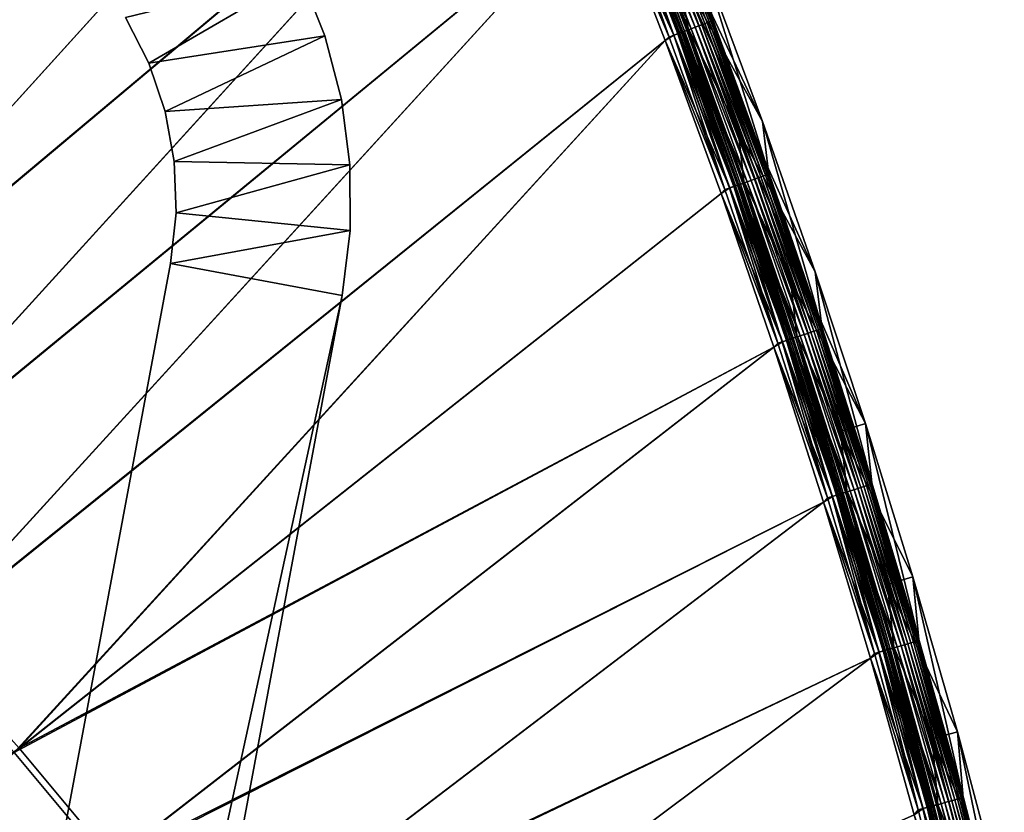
# Model space of a CAD drawing. Header units: metres. Extents: x 0 to 1400, y -1400 to 0.
# Tile 345 of 347: x 1257 to 1370, y -183 to -93. Entities that reach past the tile are written whole.
import ezdxf

# ---------------------------------------------------------------- set-up
doc = ezdxf.new("R2010")
doc.units = ezdxf.units.M

msp = doc.modelspace()

# ---------------------------------------------------------------- linework, layer by layer
at = {"layer": 'None'}
for points in [[(1155.908936, -89.524254), (1169.822754, -98.733185), (1290.58252, -7.263255)], [(1290.58313, -7.263255, -3), (1170.299805, -98.121864, -3), (1156.371094, -88.90094, -3)], [(1290.58252, -7.263255), (1169.822754, -98.733185), (1183.39563, -108.437645)], [(1183.887207, -107.838615, -3), (1170.299805, -98.121864, -3), (1290.58313, -7.263255, -3)], [(1183.39563, -108.437645), (1196.6073, -118.628517), (1290.58252, -7.263255)], [(1197.113159, -118.04203, -3), (1183.887207, -107.838615, -3), (1290.58313, -7.263255, -3)], [(1196.6073, -118.628517), (1209.437866, -129.294922), (1290.58252, -7.263255)], [(1290.58313, -7.263255, -3), (1209.957886, -128.721237, -3), (1197.113159, -118.04203, -3)], [(1209.437866, -129.294922), (1302.207397, -26.284351), (1290.58252, -7.263255)], [(1302.207397, -26.284334, -3), (1209.957886, -128.721237, -3), (1290.58313, -7.263255, -3)], [(1309.933228, -43.234287), (1302.207397, -26.284351), (1209.437866, -129.294922)], [(1302.207397, -26.284334, -3), (1309.933105, -43.234257, -3), (1209.957886, -128.721237, -3)], [(1221.869019, -140.424728), (1309.933228, -43.234287), (1209.437866, -129.294922)], [(1309.933105, -43.234257, -3), (1222.40271, -139.86412, -3), (1209.957886, -128.721237, -3)], [(1317.328613, -60.330975), (1309.933228, -43.234287), (1221.869019, -140.424728)], [(1309.933105, -43.234257, -3), (1317.328491, -60.330929, -3), (1222.40271, -139.86412, -3)], [(1233.882446, -152.003723), (1317.328613, -60.330975), (1221.869019, -140.424728)], [(1317.328491, -60.330929, -3), (1234.429688, -151.456421, -3), (1222.40271, -139.86412, -3)], [(1324.390747, -77.56797), (1317.328613, -60.330975), (1233.882446, -152.003723)], [(1317.328491, -60.330929, -3), (1324.390747, -77.567909, -3), (1234.429688, -151.456421, -3)], [(1332.472656, -86.512146, -80.052361), (1325.106934, -67.951378, -80.052361), (1342.273315, -104.20224, -80)], [(1342.273315, -104.20224, -80), (1325.106934, -67.951378, -80.052361), (1335.271973, -85.434593, -80)], [(1335.927612, -92.888153, -3.09242), (1329.174438, -75.458511, -3.09242), (1328.892334, -75.570992, -2.598965)], [(1336.165894, -92.7985, -3.61347), (1329.410889, -75.364258, -3.61347), (1329.174438, -75.458511, -3.09242)], [(1336.165894, -92.7985, -3.61347), (1329.174438, -75.458511, -3.09242), (1335.927612, -92.888153, -3.09242)], [(1336.355347, -92.727188, -4.157492), (1329.598999, -75.289291, -4.157492), (1329.410889, -75.364258, -3.61347)], [(1336.355347, -92.727188, -4.157492), (1329.410889, -75.364258, -3.61347), (1336.165894, -92.7985, -3.61347)], [(1336.494751, -92.674736, -4.718482), (1329.737305, -75.234154, -4.718482), (1329.598999, -75.289291, -4.157492)], [(1336.494751, -92.674736, -4.718482), (1329.598999, -75.289291, -4.157492), (1336.355347, -92.727188, -4.157492)], [(1336.582886, -92.641556, -5.290087), (1329.824829, -75.199265, -5.290087), (1329.737305, -75.234154, -4.718482)], [(1336.582886, -92.641556, -5.290087), (1329.737305, -75.234154, -4.718482), (1336.494751, -92.674736, -4.718482)], [(1336.546021, -92.450699, -5.865956), (1329.824829, -75.199265, -5.290087), (1336.582886, -92.641556, -5.290087)], [(1333.147827, -93.934395, -0.444534), (1326.415405, -76.558395, -0.444534), (1325.90686, -76.761131, -0.251606)], [(1326.049561, -76.704231, -3.660043), (1326.24939, -76.624603, -3.851689), (1332.779297, -94.073112, -3.660043)], [(1326.24939, -76.624603, -3.851689), (1326.592529, -76.487808, -4.292985), (1332.980469, -93.997368, -3.851689)], [(1326.24939, -76.624603, -3.851689), (1332.980469, -93.997368, -3.851689), (1332.779297, -94.073112, -3.660043)], [(1334.106323, -93.573662, -0.985015), (1327.366699, -76.179169, -0.985015), (1326.415405, -76.558395, -0.444534)], [(1334.106323, -93.573662, -0.985015), (1326.415405, -76.558395, -0.444534), (1333.147827, -93.934395, -0.444534)], [(1326.592529, -76.487808, -4.292985), (1326.850464, -76.384964, -4.797701), (1333.326172, -93.867249, -4.292985)], [(1326.592529, -76.487808, -4.292985), (1333.326172, -93.867249, -4.292985), (1332.980469, -93.997368, -3.851689)], [(1326.850464, -76.384964, -4.797701), (1327.012817, -76.320236, -5.347445), (1333.586182, -93.769417, -4.797701)], [(1326.850464, -76.384964, -4.797701), (1333.586182, -93.769417, -4.797701), (1333.326172, -93.867249, -4.292985)], [(1327.012817, -76.320236, -5.347445), (1327.012329, -76.142021, -5.918313), (1333.749756, -93.707848, -5.347445)], [(1327.012329, -76.142021, -5.918313), (1333.739014, -93.50782, -5.918313), (1333.749756, -93.707848, -5.347445)], [(1327.012329, -76.142021, -5.918313), (1332.472656, -86.512146, -80.052361), (1333.739014, -93.50782, -5.918313)], [(1327.012817, -76.320236, -5.347445), (1333.749756, -93.707848, -5.347445), (1333.586182, -93.769417, -4.797701)], [(1334.543945, -93.408951, -1.326719), (1327.801025, -76.006012, -1.326719), (1327.366699, -76.179169, -0.985015)], [(1334.543945, -93.408951, -1.326719), (1327.366699, -76.179169, -0.985015), (1334.106323, -93.573662, -0.985015)], [(1334.948486, -93.256699, -1.711938), (1328.202637, -75.845947, -1.711938), (1327.801025, -76.006012, -1.326719)], [(1334.948486, -93.256699, -1.711938), (1327.801025, -76.006012, -1.326719), (1334.543945, -93.408951, -1.326719)], [(1335.315918, -93.11837, -2.137379), (1328.567383, -75.700531, -2.137379), (1328.202637, -75.845947, -1.711938)], [(1335.315918, -93.11837, -2.137379), (1328.202637, -75.845947, -1.711938), (1334.948486, -93.256699, -1.711938)], [(1335.643311, -92.995148, -2.598965), (1328.892334, -75.570992, -2.598965), (1328.567383, -75.700531, -2.137379)], [(1335.643311, -92.995148, -2.598965), (1328.567383, -75.700531, -2.137379), (1335.315918, -93.11837, -2.137379)], [(1335.927612, -92.888153, -3.09242), (1328.892334, -75.570992, -2.598965), (1335.643311, -92.995148, -2.598965)], [(1245.461914, -164.016968), (1324.390747, -77.56797), (1233.882446, -152.003723)], [(1324.390747, -77.567909, -3), (1246.022583, -163.483215, -3), (1234.429688, -151.456421, -3)], [(1331.117065, -94.938782), (1324.390747, -77.56797), (1245.461914, -164.016968)], [(1324.390747, -77.567909, -3), (1331.117065, -94.938705, -3), (1246.022583, -163.483215, -3)], [(1332.108032, -94.325729, -0.112516), (1325.383423, -76.969803, -0.112516), (1324.390747, -77.56797)], [(1331.567383, -94.529213, -3.055977), (1324.390747, -77.567909, -3), (1324.846802, -77.183716, -3.055977)], [(1331.117065, -94.938705, -3), (1324.390747, -77.567909, -3), (1331.567383, -94.529213, -3.055977)], [(1332.108032, -94.325729, -0.112516), (1324.390747, -77.56797), (1331.117065, -94.938782)], [(1331.567383, -94.529213, -3.055977), (1324.846802, -77.183716, -3.055977), (1325.360229, -76.97905, -3.221156)], [(1332.084717, -94.334526, -3.221156), (1325.360229, -76.97905, -3.221156), (1325.833496, -76.790382, -3.490045)], [(1332.084717, -94.334526, -3.221156), (1331.567383, -94.529213, -3.055977), (1325.360229, -76.97905, -3.221156)], [(1332.635498, -94.127243, -0.251606), (1325.90686, -76.761131, -0.251606), (1325.383423, -76.969803, -0.112516)], [(1332.635498, -94.127243, -0.251606), (1325.383423, -76.969803, -0.112516), (1332.108032, -94.325729, -0.112516)], [(1332.561523, -94.15506, -3.490045), (1325.833496, -76.790382, -3.490045), (1326.049561, -76.704231, -3.660043)], [(1332.561523, -94.15506, -3.490045), (1332.084717, -94.334526, -3.221156), (1325.833496, -76.790382, -3.490045)], [(1333.147827, -93.934395, -0.444534), (1325.90686, -76.761131, -0.251606), (1332.635498, -94.127243, -0.251606)], [(1332.779297, -94.073112, -3.660043), (1332.561523, -94.15506, -3.490045), (1326.049561, -76.704231, -3.660043)], [(1336.546021, -92.450699, -5.865956), (1342.959473, -110.01535, -5.865956), (1335.271973, -85.434593, -80)], [(1335.271973, -85.434593, -80), (1342.959473, -110.01535, -5.865956), (1342.273315, -104.20224, -80)], [(1332.472656, -86.512146, -80.052361), (1339.452271, -105.221497, -80.052361), (1333.739014, -93.50782, -5.918313)], [(1339.452271, -105.221497, -80.052361), (1332.472656, -86.512146, -80.052361), (1348.302979, -121.39592, -80)], [(1348.302979, -121.39592, -80), (1332.472656, -86.512146, -80.052361), (1342.273315, -104.20224, -80)], [(1333.749756, -93.707848, -5.347445), (1333.739014, -93.50782, -5.918313), (1340.150024, -111.223, -5.347445)], [(1333.739014, -93.50782, -5.918313), (1340.132568, -111.017914, -5.918313), (1340.150024, -111.223, -5.347445)], [(1333.739014, -93.50782, -5.918313), (1339.452271, -105.221497, -80.052361), (1340.132568, -111.017914, -5.918313)], [(1340.949829, -110.939537, -1.326719), (1334.543945, -93.408951, -1.326719), (1334.106323, -93.573662, -0.985015)], [(1341.357178, -110.795151, -1.711938), (1334.948486, -93.256699, -1.711938), (1334.543945, -93.408951, -1.326719)], [(1341.357178, -110.795151, -1.711938), (1334.543945, -93.408951, -1.326719), (1340.949829, -110.939537, -1.326719)], [(1341.727417, -110.663971, -2.137379), (1335.315918, -93.11837, -2.137379), (1334.948486, -93.256699, -1.711938)], [(1341.727417, -110.663971, -2.137379), (1334.948486, -93.256699, -1.711938), (1341.357178, -110.795151, -1.711938)], [(1342.057129, -110.547112, -2.598965), (1335.643311, -92.995148, -2.598965), (1335.315918, -93.11837, -2.137379)], [(1342.057129, -110.547112, -2.598965), (1335.315918, -93.11837, -2.137379), (1341.727417, -110.663971, -2.137379)], [(1342.343384, -110.445648, -3.09242), (1335.927612, -92.888153, -3.09242), (1335.643311, -92.995148, -2.598965)], [(1342.343384, -110.445648, -3.09242), (1335.643311, -92.995148, -2.598965), (1342.057129, -110.547112, -2.598965)], [(1342.583252, -110.360626, -3.61347), (1336.165894, -92.7985, -3.61347), (1335.927612, -92.888153, -3.09242)], [(1342.583252, -110.360626, -3.61347), (1335.927612, -92.888153, -3.09242), (1342.343384, -110.445648, -3.09242)], [(1342.77417, -110.292992, -4.157492), (1336.355347, -92.727188, -4.157492), (1336.165894, -92.7985, -3.61347)], [(1342.77417, -110.292992, -4.157492), (1336.165894, -92.7985, -3.61347), (1342.583252, -110.360626, -3.61347)], [(1342.914429, -110.243256, -4.718482), (1336.494751, -92.674736, -4.718482), (1336.355347, -92.727188, -4.157492)], [(1342.914429, -110.243256, -4.718482), (1336.355347, -92.727188, -4.157492), (1342.77417, -110.292992, -4.157492)], [(1343.003296, -110.211784, -5.290087), (1336.582886, -92.641556, -5.290087), (1336.494751, -92.674736, -4.718482)], [(1343.003296, -110.211784, -5.290087), (1336.494751, -92.674736, -4.718482), (1342.914429, -110.243256, -4.718482)], [(1342.959473, -110.01535, -5.865956), (1336.546021, -92.450699, -5.865956), (1336.582886, -92.641556, -5.290087)], [(1342.959473, -110.01535, -5.865956), (1336.582886, -92.641556, -5.290087), (1343.003296, -110.211784, -5.290087)], [(1338.496704, -111.808968, -0.112516), (1332.108032, -94.325729, -0.112516), (1331.117065, -94.938782)], [(1337.952148, -112.001938, -3.055977), (1331.117065, -94.938705, -3), (1331.567383, -94.529213, -3.055977)], [(1337.952148, -112.001938, -3.055977), (1331.567383, -94.529213, -3.055977), (1332.084717, -94.334526, -3.221156)], [(1338.473145, -111.817307, -3.221156), (1332.084717, -94.334526, -3.221156), (1332.561523, -94.15506, -3.490045)], [(1338.473145, -111.817307, -3.221156), (1337.952148, -112.001938, -3.055977), (1332.084717, -94.334526, -3.221156)], [(1339.027832, -111.620728, -0.251606), (1332.635498, -94.127243, -0.251606), (1332.108032, -94.325729, -0.112516)], [(1339.027832, -111.620728, -0.251606), (1332.108032, -94.325729, -0.112516), (1338.496704, -111.808968, -0.112516)], [(1338.953369, -111.64711, -3.490045), (1332.561523, -94.15506, -3.490045), (1332.779297, -94.073112, -3.660043)], [(1338.953369, -111.64711, -3.490045), (1338.473145, -111.817307, -3.221156), (1332.561523, -94.15506, -3.490045)], [(1339.543823, -111.437843, -0.444534), (1333.147827, -93.934395, -0.444534), (1332.635498, -94.127243, -0.251606)], [(1339.543823, -111.437843, -0.444534), (1332.635498, -94.127243, -0.251606), (1339.027832, -111.620728, -0.251606)], [(1332.779297, -94.073112, -3.660043), (1332.980469, -93.997368, -3.851689), (1339.172607, -111.569397, -3.660043)], [(1339.172607, -111.569397, -3.660043), (1338.953369, -111.64711, -3.490045), (1332.779297, -94.073112, -3.660043)], [(1332.980469, -93.997368, -3.851689), (1333.326172, -93.867249, -4.292985), (1339.375244, -111.497566, -3.851689)], [(1332.980469, -93.997368, -3.851689), (1339.375244, -111.497566, -3.851689), (1339.172607, -111.569397, -3.660043)], [(1340.509033, -111.095749, -0.985015), (1334.106323, -93.573662, -0.985015), (1333.147827, -93.934395, -0.444534)], [(1340.509033, -111.095749, -0.985015), (1333.147827, -93.934395, -0.444534), (1339.543823, -111.437843, -0.444534)], [(1333.326172, -93.867249, -4.292985), (1333.586182, -93.769417, -4.797701), (1339.723511, -111.374168, -4.292985)], [(1333.326172, -93.867249, -4.292985), (1339.723511, -111.374168, -4.292985), (1339.375244, -111.497566, -3.851689)], [(1333.586182, -93.769417, -4.797701), (1333.749756, -93.707848, -5.347445), (1339.985229, -111.281387, -4.797701)], [(1333.586182, -93.769417, -4.797701), (1339.985229, -111.281387, -4.797701), (1339.723511, -111.374168, -4.292985)], [(1333.749756, -93.707848, -5.347445), (1340.150024, -111.223, -5.347445), (1339.985229, -111.281387, -4.797701)], [(1340.949829, -110.939537, -1.326719), (1334.106323, -93.573662, -0.985015), (1340.509033, -111.095749, -0.985015)], [(1256.592285, -176.447891), (1331.117065, -94.938782), (1245.461914, -164.016968)], [(1331.117065, -94.938705, -3), (1257.166016, -175.927948, -3), (1246.022583, -163.483215, -3)], [(1256.592285, -176.447891), (1337.505005, -112.436867), (1331.117065, -94.938782)], [(1331.117065, -94.938705, -3), (1337.505005, -112.436768, -3), (1257.166016, -175.927948, -3)], [(1337.505005, -112.436768, -3), (1331.117065, -94.938705, -3), (1337.952148, -112.001938, -3.055977)], [(1338.496704, -111.808968, -0.112516), (1331.117065, -94.938782), (1337.505005, -112.436867)], [(1342.959473, -110.01535, -5.865956), (1349.036621, -127.721138, -5.865956), (1342.273315, -104.20224, -80)], [(1342.273315, -104.20224, -80), (1349.036621, -127.721138, -5.865956), (1348.302979, -121.39592, -80)], [(1339.452271, -105.221497, -80.052361), (1345.463257, -122.361847, -80.052361), (1340.132568, -111.017914, -5.918313)], [(1345.463257, -122.361847, -80.052361), (1339.452271, -105.221497, -80.052361), (1354.032349, -138.777664, -80)], [(1354.032349, -138.777664, -80), (1339.452271, -105.221497, -80.052361), (1348.302979, -121.39592, -80)], [(1348.418579, -128.122879, -3.09242), (1342.343384, -110.445648, -3.09242), (1342.057129, -110.547112, -2.598965)], [(1348.660156, -128.042526, -3.61347), (1342.583252, -110.360626, -3.61347), (1342.343384, -110.445648, -3.09242)], [(1348.660156, -128.042526, -3.61347), (1342.343384, -110.445648, -3.09242), (1348.418579, -128.122879, -3.09242)], [(1348.852173, -127.9786, -4.157492), (1342.77417, -110.292992, -4.157492), (1342.583252, -110.360626, -3.61347)], [(1348.852173, -127.9786, -4.157492), (1342.583252, -110.360626, -3.61347), (1348.660156, -128.042526, -3.61347)], [(1348.99353, -127.931587, -4.718482), (1342.914429, -110.243256, -4.718482), (1342.77417, -110.292992, -4.157492)], [(1348.99353, -127.931587, -4.718482), (1342.77417, -110.292992, -4.157492), (1348.852173, -127.9786, -4.157492)], [(1349.082886, -127.90184, -5.290087), (1343.003296, -110.211784, -5.290087), (1342.914429, -110.243256, -4.718482)], [(1349.082886, -127.90184, -5.290087), (1342.914429, -110.243256, -4.718482), (1348.99353, -127.931587, -4.718482)], [(1349.036621, -127.721138, -5.865956), (1342.959473, -110.01535, -5.865956), (1343.003296, -110.211784, -5.290087)], [(1349.036621, -127.721138, -5.865956), (1343.003296, -110.211784, -5.290087), (1349.082886, -127.90184, -5.290087)], [(1345.005981, -129.258453, -3.490045), (1338.953369, -111.64711, -3.490045), (1339.172607, -111.569397, -3.660043)], [(1345.600342, -129.060669, -0.444534), (1339.543823, -111.437843, -0.444534), (1339.027832, -111.620728, -0.251606)], [(1339.172607, -111.569397, -3.660043), (1339.375244, -111.497566, -3.851689), (1345.226685, -129.185013, -3.660043)], [(1345.226685, -129.185013, -3.660043), (1345.005981, -129.258453, -3.490045), (1339.172607, -111.569397, -3.660043)], [(1339.375244, -111.497566, -3.851689), (1339.723511, -111.374168, -4.292985), (1345.430664, -129.117111, -3.851689)], [(1339.375244, -111.497566, -3.851689), (1345.430664, -129.117111, -3.851689), (1345.226685, -129.185013, -3.660043)], [(1346.572021, -128.737335, -0.985015), (1340.509033, -111.095749, -0.985015), (1339.543823, -111.437843, -0.444534)], [(1346.572021, -128.737335, -0.985015), (1339.543823, -111.437843, -0.444534), (1345.600342, -129.060669, -0.444534)], [(1339.723511, -111.374168, -4.292985), (1339.985229, -111.281387, -4.797701), (1345.78125, -129.000488, -4.292985)], [(1339.723511, -111.374168, -4.292985), (1345.78125, -129.000488, -4.292985), (1345.430664, -129.117111, -3.851689)], [(1339.985229, -111.281387, -4.797701), (1340.150024, -111.223, -5.347445), (1346.0448, -128.912796, -4.797701)], [(1339.985229, -111.281387, -4.797701), (1346.0448, -128.912796, -4.797701), (1345.78125, -129.000488, -4.292985)], [(1340.150024, -111.223, -5.347445), (1340.132568, -111.017914, -5.918313), (1346.210571, -128.857605, -5.347445)], [(1340.132568, -111.017914, -5.918313), (1346.190796, -128.668716, -5.918313), (1346.210571, -128.857605, -5.347445)], [(1340.132568, -111.017914, -5.918313), (1345.463257, -122.361847, -80.052361), (1346.190796, -128.668716, -5.918313)], [(1340.150024, -111.223, -5.347445), (1346.210571, -128.857605, -5.347445), (1346.0448, -128.912796, -4.797701)], [(1347.015747, -128.589691, -1.326719), (1340.949829, -110.939537, -1.326719), (1340.509033, -111.095749, -0.985015)], [(1347.015747, -128.589691, -1.326719), (1340.509033, -111.095749, -0.985015), (1346.572021, -128.737335, -0.985015)], [(1347.425903, -128.453217, -1.711938), (1341.357178, -110.795151, -1.711938), (1340.949829, -110.939537, -1.326719)], [(1347.425903, -128.453217, -1.711938), (1340.949829, -110.939537, -1.326719), (1347.015747, -128.589691, -1.326719)], [(1347.798462, -128.329224, -2.137379), (1341.727417, -110.663971, -2.137379), (1341.357178, -110.795151, -1.711938)], [(1347.798462, -128.329224, -2.137379), (1341.357178, -110.795151, -1.711938), (1347.425903, -128.453217, -1.711938)], [(1348.130371, -128.218781, -2.598965), (1342.057129, -110.547112, -2.598965), (1341.727417, -110.663971, -2.137379)], [(1348.130371, -128.218781, -2.598965), (1341.727417, -110.663971, -2.137379), (1347.798462, -128.329224, -2.137379)], [(1348.418579, -128.122879, -3.09242), (1342.057129, -110.547112, -2.598965), (1348.130371, -128.218781, -2.598965)], [(1343.552124, -130.055634), (1337.505005, -112.436867), (1256.592285, -176.447891)], [(1337.505005, -112.436768, -3), (1343.552002, -130.055511, -3), (1257.166016, -175.927948, -3)], [(1344.546265, -129.411438, -0.112516), (1338.496704, -111.808968, -0.112516), (1337.505005, -112.436867)], [(1343.998047, -129.593826, -3.055977), (1337.505005, -112.436768, -3), (1337.952148, -112.001938, -3.055977)], [(1343.552002, -130.055511, -3), (1337.505005, -112.436768, -3), (1343.998047, -129.593826, -3.055977)], [(1344.546265, -129.411438, -0.112516), (1337.505005, -112.436867), (1343.552124, -130.055634)], [(1343.998047, -129.593826, -3.055977), (1337.952148, -112.001938, -3.055977), (1338.473145, -111.817307, -3.221156)], [(1344.522461, -129.419312, -3.221156), (1338.473145, -111.817307, -3.221156), (1338.953369, -111.64711, -3.490045)], [(1344.522461, -129.419312, -3.221156), (1343.998047, -129.593826, -3.055977), (1338.473145, -111.817307, -3.221156)], [(1345.080933, -129.233521, -0.251606), (1339.027832, -111.620728, -0.251606), (1338.496704, -111.808968, -0.112516)], [(1345.080933, -129.233521, -0.251606), (1338.496704, -111.808968, -0.112516), (1344.546265, -129.411438, -0.112516)], [(1345.005981, -129.258453, -3.490045), (1344.522461, -129.419312, -3.221156), (1338.953369, -111.64711, -3.490045)], [(1345.600342, -129.060669, -0.444534), (1339.027832, -111.620728, -0.251606), (1345.080933, -129.233521, -0.251606)], [(1349.036621, -127.721138, -5.865956), (1354.774902, -145.560226, -5.865956), (1348.302979, -121.39592, -80)], [(1348.302979, -121.39592, -80), (1354.774902, -145.560226, -5.865956), (1354.032349, -138.777664, -80)], [(1345.463257, -122.361847, -80.052361), (1351.174805, -139.689682, -80.052361), (1346.190796, -128.668716, -5.918313)], [(1351.174805, -139.689682, -80.052361), (1345.463257, -122.361847, -80.052361), (1354.032349, -138.777664, -80)], [(1353.151367, -146.222809, -1.711938), (1347.425903, -128.453217, -1.711938), (1347.015747, -128.589691, -1.326719)], [(1353.526245, -146.106049, -2.137379), (1347.798462, -128.329224, -2.137379), (1347.425903, -128.453217, -1.711938)], [(1353.526245, -146.106049, -2.137379), (1347.425903, -128.453217, -1.711938), (1353.151367, -146.222809, -1.711938)], [(1353.860229, -146.00206, -2.598965), (1348.130371, -128.218781, -2.598965), (1347.798462, -128.329224, -2.137379)], [(1353.860229, -146.00206, -2.598965), (1347.798462, -128.329224, -2.137379), (1353.526245, -146.106049, -2.137379)], [(1354.150269, -145.911743, -3.09242), (1348.418579, -128.122879, -3.09242), (1348.130371, -128.218781, -2.598965)], [(1354.150269, -145.911743, -3.09242), (1348.130371, -128.218781, -2.598965), (1353.860229, -146.00206, -2.598965)], [(1354.393311, -145.83609, -3.61347), (1348.660156, -128.042526, -3.61347), (1348.418579, -128.122879, -3.09242)], [(1354.393311, -145.83609, -3.61347), (1348.418579, -128.122879, -3.09242), (1354.150269, -145.911743, -3.09242)], [(1354.586548, -145.775894, -4.157492), (1348.852173, -127.9786, -4.157492), (1348.660156, -128.042526, -3.61347)], [(1354.586548, -145.775894, -4.157492), (1348.660156, -128.042526, -3.61347), (1354.393311, -145.83609, -3.61347)], [(1354.72876, -145.731628, -4.718482), (1348.99353, -127.931587, -4.718482), (1348.852173, -127.9786, -4.157492)], [(1354.72876, -145.731628, -4.718482), (1348.852173, -127.9786, -4.157492), (1354.586548, -145.775894, -4.157492)], [(1354.818726, -145.703613, -5.290087), (1349.082886, -127.90184, -5.290087), (1348.99353, -127.931587, -4.718482)], [(1354.818726, -145.703613, -5.290087), (1348.99353, -127.931587, -4.718482), (1354.72876, -145.731628, -4.718482)], [(1354.774902, -145.560226, -5.865956), (1349.036621, -127.721138, -5.865956), (1349.082886, -127.90184, -5.290087)], [(1354.774902, -145.560226, -5.865956), (1349.082886, -127.90184, -5.290087), (1354.818726, -145.703613, -5.290087)], [(1349.702026, -147.296814, -3.055977), (1343.552002, -130.055511, -3), (1343.998047, -129.593826, -3.055977)], [(1350.253662, -147.125076, -0.112516), (1344.546265, -129.411438, -0.112516), (1343.552124, -130.055634)], [(1349.702026, -147.296814, -3.055977), (1343.998047, -129.593826, -3.055977), (1344.522461, -129.419312, -3.221156)], [(1350.229736, -147.132492, -3.221156), (1344.522461, -129.419312, -3.221156), (1345.005981, -129.258453, -3.490045)], [(1350.229736, -147.132492, -3.221156), (1349.702026, -147.296814, -3.055977), (1344.522461, -129.419312, -3.221156)], [(1350.791626, -146.95755, -0.251606), (1345.080933, -129.233521, -0.251606), (1344.546265, -129.411438, -0.112516)], [(1350.791626, -146.95755, -0.251606), (1344.546265, -129.411438, -0.112516), (1350.253662, -147.125076, -0.112516)], [(1350.716187, -146.981033, -3.490045), (1345.005981, -129.258453, -3.490045), (1345.226685, -129.185013, -3.660043)], [(1350.716187, -146.981033, -3.490045), (1350.229736, -147.132492, -3.221156), (1345.005981, -129.258453, -3.490045)], [(1351.314331, -146.794785, -0.444534), (1345.600342, -129.060669, -0.444534), (1345.080933, -129.233521, -0.251606)], [(1351.314331, -146.794785, -0.444534), (1345.080933, -129.233521, -0.251606), (1350.791626, -146.95755, -0.251606)], [(1345.226685, -129.185013, -3.660043), (1345.430664, -129.117111, -3.851689), (1350.938354, -146.911865, -3.660043)], [(1350.938354, -146.911865, -3.660043), (1350.716187, -146.981033, -3.490045), (1345.226685, -129.185013, -3.660043)], [(1345.430664, -129.117111, -3.851689), (1345.78125, -129.000488, -4.292985), (1351.143677, -146.847931, -3.851689)], [(1345.430664, -129.117111, -3.851689), (1351.143677, -146.847931, -3.851689), (1350.938354, -146.911865, -3.660043)], [(1352.292114, -146.490326, -0.985015), (1346.572021, -128.737335, -0.985015), (1345.600342, -129.060669, -0.444534)], [(1352.292114, -146.490326, -0.985015), (1345.600342, -129.060669, -0.444534), (1351.314331, -146.794785, -0.444534)], [(1345.78125, -129.000488, -4.292985), (1346.0448, -128.912796, -4.797701), (1351.496338, -146.738113, -4.292985)], [(1345.78125, -129.000488, -4.292985), (1351.496338, -146.738113, -4.292985), (1351.143677, -146.847931, -3.851689)], [(1346.0448, -128.912796, -4.797701), (1346.210571, -128.857605, -5.347445), (1351.761597, -146.655548, -4.797701)], [(1346.0448, -128.912796, -4.797701), (1351.761597, -146.655548, -4.797701), (1351.496338, -146.738113, -4.292985)], [(1346.210571, -128.857605, -5.347445), (1346.190796, -128.668716, -5.918313), (1351.928467, -146.603577, -5.347445)], [(1346.190796, -128.668716, -5.918313), (1351.911255, -146.452393, -5.918313), (1351.928467, -146.603577, -5.347445)], [(1346.190796, -128.668716, -5.918313), (1351.174805, -139.689682, -80.052361), (1351.911255, -146.452393, -5.918313)], [(1346.210571, -128.857605, -5.347445), (1351.928467, -146.603577, -5.347445), (1351.761597, -146.655548, -4.797701)], [(1352.738647, -146.351303, -1.326719), (1347.015747, -128.589691, -1.326719), (1346.572021, -128.737335, -0.985015)], [(1352.738647, -146.351303, -1.326719), (1346.572021, -128.737335, -0.985015), (1352.292114, -146.490326, -0.985015)], [(1353.151367, -146.222809, -1.711938), (1347.015747, -128.589691, -1.326719), (1352.738647, -146.351303, -1.326719)], [(1267.259277, -189.278366), (1343.552124, -130.055634), (1256.592285, -176.447891)], [(1257.166016, -175.927948, -3), (1343.552002, -130.055511, -3), (1267.845703, -188.772476, -3)], [(1349.256104, -147.788437), (1343.552124, -130.055634), (1267.259277, -189.278366)], [(1343.552002, -130.055511, -3), (1349.256104, -147.7883, -3), (1267.845703, -188.772476, -3)], [(1349.256104, -147.7883, -3), (1343.552002, -130.055511, -3), (1349.702026, -147.296814, -3.055977)], [(1350.253662, -147.125076, -0.112516), (1343.552124, -130.055634), (1349.256104, -147.788437)], [(1351.174805, -139.689682, -80.052361), (1354.032349, -138.777664, -80), (1359.4552, -156.343765, -80)], [(1351.174805, -139.689682, -80.052361), (1356.580933, -157.201279, -80.052361), (1351.911255, -146.452393, -5.918313)], [(1356.580933, -157.201279, -80.052361), (1351.174805, -139.689682, -80.052361), (1359.4552, -156.343765, -80)], [(1354.774902, -145.560226, -5.865956), (1360.171753, -163.523376, -5.865956), (1354.032349, -138.777664, -80)], [(1354.032349, -138.777664, -80), (1360.171753, -163.523376, -5.865956), (1359.4552, -156.343765, -80)], [(1357.666504, -164.347107, -0.985015), (1352.292114, -146.490326, -0.985015), (1351.314331, -146.794785, -0.444534)], [(1351.928467, -146.603577, -5.347445), (1351.911255, -146.452393, -5.918313), (1357.300781, -164.453293, -5.347445)], [(1351.911255, -146.452393, -5.918313), (1357.29126, -164.359741, -5.918313), (1357.300781, -164.453293, -5.347445)], [(1351.911255, -146.452393, -5.918313), (1356.580933, -157.201279, -80.052361), (1357.29126, -164.359741, -5.918313)], [(1358.115601, -164.216751, -1.326719), (1352.738647, -146.351303, -1.326719), (1352.292114, -146.490326, -0.985015)], [(1358.115601, -164.216751, -1.326719), (1352.292114, -146.490326, -0.985015), (1357.666504, -164.347107, -0.985015)], [(1358.530762, -164.096268, -1.711938), (1353.151367, -146.222809, -1.711938), (1352.738647, -146.351303, -1.326719)], [(1358.530762, -164.096268, -1.711938), (1352.738647, -146.351303, -1.326719), (1358.115601, -164.216751, -1.326719)], [(1358.907837, -163.986801, -2.137379), (1353.526245, -146.106049, -2.137379), (1353.151367, -146.222809, -1.711938)], [(1358.907837, -163.986801, -2.137379), (1353.151367, -146.222809, -1.711938), (1358.530762, -164.096268, -1.711938)], [(1359.243774, -163.889282, -2.598965), (1353.860229, -146.00206, -2.598965), (1353.526245, -146.106049, -2.137379)], [(1359.243774, -163.889282, -2.598965), (1353.526245, -146.106049, -2.137379), (1358.907837, -163.986801, -2.137379)], [(1359.535522, -163.804611, -3.09242), (1354.150269, -145.911743, -3.09242), (1353.860229, -146.00206, -2.598965)], [(1359.535522, -163.804611, -3.09242), (1353.860229, -146.00206, -2.598965), (1359.243774, -163.889282, -2.598965)], [(1359.780029, -163.733673, -3.61347), (1354.393311, -145.83609, -3.61347), (1354.150269, -145.911743, -3.09242)], [(1359.780029, -163.733673, -3.61347), (1354.150269, -145.911743, -3.09242), (1359.535522, -163.804611, -3.09242)], [(1359.974365, -163.677231, -4.157492), (1354.586548, -145.775894, -4.157492), (1354.393311, -145.83609, -3.61347)], [(1359.974365, -163.677231, -4.157492), (1354.393311, -145.83609, -3.61347), (1359.780029, -163.733673, -3.61347)], [(1360.117432, -163.635727, -4.718482), (1354.72876, -145.731628, -4.718482), (1354.586548, -145.775894, -4.157492)], [(1360.117432, -163.635727, -4.718482), (1354.586548, -145.775894, -4.157492), (1359.974365, -163.677231, -4.157492)], [(1360.207886, -163.609467, -5.290087), (1354.818726, -145.703613, -5.290087), (1354.72876, -145.731628, -4.718482)], [(1360.207886, -163.609467, -5.290087), (1354.72876, -145.731628, -4.718482), (1360.117432, -163.635727, -4.718482)], [(1360.171753, -163.523376, -5.865956), (1354.774902, -145.560226, -5.865956), (1354.818726, -145.703613, -5.290087)], [(1360.171753, -163.523376, -5.865956), (1354.818726, -145.703613, -5.290087), (1360.207886, -163.609467, -5.290087)], [(1355.616089, -164.942261, -0.112516), (1350.253662, -147.125076, -0.112516), (1349.256104, -147.788437)], [(1355.061279, -165.103302, -3.055977), (1349.256104, -147.7883, -3), (1349.702026, -147.296814, -3.055977)], [(1355.061279, -165.103302, -3.055977), (1349.702026, -147.296814, -3.055977), (1350.229736, -147.132492, -3.221156)], [(1355.592163, -164.949219, -3.221156), (1350.229736, -147.132492, -3.221156), (1350.716187, -146.981033, -3.490045)], [(1355.592163, -164.949219, -3.221156), (1355.061279, -165.103302, -3.055977), (1350.229736, -147.132492, -3.221156)], [(1356.157227, -164.785187, -0.251606), (1350.791626, -146.95755, -0.251606), (1350.253662, -147.125076, -0.112516)], [(1356.157227, -164.785187, -0.251606), (1350.253662, -147.125076, -0.112516), (1355.616089, -164.942261, -0.112516)], [(1356.081421, -164.807205, -3.490045), (1350.716187, -146.981033, -3.490045), (1350.938354, -146.911865, -3.660043)], [(1356.081421, -164.807205, -3.490045), (1355.592163, -164.949219, -3.221156), (1350.716187, -146.981033, -3.490045)], [(1356.683105, -164.632568, -0.444534), (1351.314331, -146.794785, -0.444534), (1350.791626, -146.95755, -0.251606)], [(1356.683105, -164.632568, -0.444534), (1350.791626, -146.95755, -0.251606), (1356.157227, -164.785187, -0.251606)], [(1350.938354, -146.911865, -3.660043), (1351.143677, -146.847931, -3.851689), (1356.30481, -164.742355, -3.660043)], [(1356.30481, -164.742355, -3.660043), (1356.081421, -164.807205, -3.490045), (1350.938354, -146.911865, -3.660043)], [(1351.143677, -146.847931, -3.851689), (1351.496338, -146.738113, -4.292985), (1356.511353, -164.682419, -3.851689)], [(1351.143677, -146.847931, -3.851689), (1356.511353, -164.682419, -3.851689), (1356.30481, -164.742355, -3.660043)], [(1357.666504, -164.347107, -0.985015), (1351.314331, -146.794785, -0.444534), (1356.683105, -164.632568, -0.444534)], [(1351.496338, -146.738113, -4.292985), (1351.761597, -146.655548, -4.797701), (1356.866089, -164.579437, -4.292985)], [(1351.496338, -146.738113, -4.292985), (1356.866089, -164.579437, -4.292985), (1356.511353, -164.682419, -3.851689)], [(1351.761597, -146.655548, -4.797701), (1351.928467, -146.603577, -5.347445), (1357.132813, -164.502014, -4.797701)], [(1351.761597, -146.655548, -4.797701), (1357.132813, -164.502014, -4.797701), (1356.866089, -164.579437, -4.292985)], [(1351.928467, -146.603577, -5.347445), (1357.300781, -164.453293, -5.347445), (1357.132813, -164.502014, -4.797701)], [(1277.450562, -202.489853), (1349.256104, -147.788437), (1267.259277, -189.278366)], [(1267.845703, -188.772476, -3), (1349.256104, -147.7883, -3), (1278.049561, -201.998276, -3)], [(1354.61499, -165.628601), (1349.256104, -147.788437), (1277.450562, -202.489853)], [(1349.256104, -147.7883, -3), (1354.614868, -165.628448, -3), (1278.049561, -201.998276, -3)], [(1354.614868, -165.628448, -3), (1349.256104, -147.7883, -3), (1355.061279, -165.103302, -3.055977)], [(1355.616089, -164.942261, -0.112516), (1349.256104, -147.788437), (1354.61499, -165.628601)], [(1356.580933, -157.201279, -80.052361), (1359.4552, -156.343765, -80), (1364.565674, -174.090317, -80)], [(1360.171753, -163.523376, -5.865956), (1365.224487, -181.601318, -5.865956), (1359.4552, -156.343765, -80)], [(1359.4552, -156.343765, -80), (1365.224487, -181.601318, -5.865956), (1364.565674, -174.090317, -80)], [(1356.580933, -157.201279, -80.052361), (1361.675415, -174.892792, -80.052361), (1357.29126, -164.359741, -5.918313)], [(1361.675415, -174.892792, -80.052361), (1356.580933, -157.201279, -80.052361), (1364.565674, -174.090317, -80)], [(1356.511353, -164.682419, -3.851689), (1356.866089, -164.579437, -4.292985), (1361.53186, -182.614838, -3.851689)], [(1362.693359, -182.301956, -0.985015), (1357.666504, -164.347107, -0.985015), (1356.683105, -164.632568, -0.444534)], [(1356.866089, -164.579437, -4.292985), (1357.132813, -164.502014, -4.797701), (1361.88855, -182.518753, -4.292985)], [(1356.866089, -164.579437, -4.292985), (1361.88855, -182.518753, -4.292985), (1361.53186, -182.614838, -3.851689)], [(1357.132813, -164.502014, -4.797701), (1357.300781, -164.453293, -5.347445), (1362.156738, -182.446503, -4.797701)], [(1357.132813, -164.502014, -4.797701), (1362.156738, -182.446503, -4.797701), (1361.88855, -182.518753, -4.292985)], [(1357.300781, -164.453293, -5.347445), (1357.29126, -164.359741, -5.918313), (1362.325439, -182.401047, -5.347445)], [(1357.29126, -164.359741, -5.918313), (1362.328369, -182.381546, -5.918313), (1362.325439, -182.401047, -5.347445)], [(1357.29126, -164.359741, -5.918313), (1361.675415, -174.892792, -80.052361), (1362.328369, -182.381546, -5.918313)], [(1357.300781, -164.453293, -5.347445), (1362.325439, -182.401047, -5.347445), (1362.156738, -182.446503, -4.797701)], [(1363.144775, -182.180328, -1.326719), (1358.115601, -164.216751, -1.326719), (1357.666504, -164.347107, -0.985015)], [(1363.144775, -182.180328, -1.326719), (1357.666504, -164.347107, -0.985015), (1362.693359, -182.301956, -0.985015)], [(1363.562134, -182.067902, -1.711938), (1358.530762, -164.096268, -1.711938), (1358.115601, -164.216751, -1.326719)], [(1363.562134, -182.067902, -1.711938), (1358.115601, -164.216751, -1.326719), (1363.144775, -182.180328, -1.326719)], [(1363.941406, -181.965744, -2.137379), (1358.907837, -163.986801, -2.137379), (1358.530762, -164.096268, -1.711938)], [(1363.941406, -181.965744, -2.137379), (1358.530762, -164.096268, -1.711938), (1363.562134, -182.067902, -1.711938)], [(1364.279175, -181.874756, -2.598965), (1359.243774, -163.889282, -2.598965), (1358.907837, -163.986801, -2.137379)], [(1364.279175, -181.874756, -2.598965), (1358.907837, -163.986801, -2.137379), (1363.941406, -181.965744, -2.137379)], [(1364.572388, -181.795746, -3.09242), (1359.535522, -163.804611, -3.09242), (1359.243774, -163.889282, -2.598965)], [(1364.572388, -181.795746, -3.09242), (1359.243774, -163.889282, -2.598965), (1364.279175, -181.874756, -2.598965)], [(1364.818237, -181.729553, -3.61347), (1359.780029, -163.733673, -3.61347), (1359.535522, -163.804611, -3.09242)], [(1364.818237, -181.729553, -3.61347), (1359.535522, -163.804611, -3.09242), (1364.572388, -181.795746, -3.09242)], [(1365.013672, -181.67688, -4.157492), (1359.974365, -163.677231, -4.157492), (1359.780029, -163.733673, -3.61347)], [(1365.013672, -181.67688, -4.157492), (1359.780029, -163.733673, -3.61347), (1364.818237, -181.729553, -3.61347)], [(1365.157471, -181.638153, -4.718482), (1360.117432, -163.635727, -4.718482), (1359.974365, -163.677231, -4.157492)], [(1365.157471, -181.638153, -4.718482), (1359.974365, -163.677231, -4.157492), (1365.013672, -181.67688, -4.157492)], [(1365.248413, -181.613647, -5.290087), (1360.207886, -163.609467, -5.290087), (1360.117432, -163.635727, -4.718482)], [(1365.248413, -181.613647, -5.290087), (1360.117432, -163.635727, -4.718482), (1365.157471, -181.638153, -4.718482)], [(1365.224487, -181.601318, -5.865956), (1360.171753, -163.523376, -5.865956), (1360.207886, -163.609467, -5.290087)], [(1365.224487, -181.601318, -5.865956), (1360.207886, -163.609467, -5.290087), (1365.248413, -181.613647, -5.290087)], [(1287.155518, -216.062653), (1354.61499, -165.628601), (1277.450562, -202.489853)], [(1278.049561, -201.998276, -3), (1354.614868, -165.628448, -3), (1287.766846, -215.585648, -3)], [(1359.626465, -183.569412), (1354.61499, -165.628601), (1287.155518, -216.062653)], [(1354.614868, -165.628448, -3), (1359.626465, -183.569244, -3), (1287.766846, -215.585648, -3)], [(1360.073853, -183.007568, -3.055977), (1354.614868, -165.628448, -3), (1355.061279, -165.103302, -3.055977)], [(1359.626465, -183.569244, -3), (1354.614868, -165.628448, -3), (1360.073853, -183.007568, -3.055977)], [(1360.631714, -182.857315, -0.112516), (1355.616089, -164.942261, -0.112516), (1354.61499, -165.628601)], [(1360.631714, -182.857315, -0.112516), (1354.61499, -165.628601), (1359.626465, -183.569412)], [(1360.073853, -183.007568, -3.055977), (1355.061279, -165.103302, -3.055977), (1355.592163, -164.949219, -3.221156)], [(1360.607544, -182.8638, -3.221156), (1355.592163, -164.949219, -3.221156), (1356.081421, -164.807205, -3.490045)], [(1360.607544, -182.8638, -3.221156), (1360.073853, -183.007568, -3.055977), (1355.592163, -164.949219, -3.221156)], [(1361.175781, -182.710739, -0.251606), (1356.157227, -164.785187, -0.251606), (1355.616089, -164.942261, -0.112516)], [(1361.175781, -182.710739, -0.251606), (1355.616089, -164.942261, -0.112516), (1360.631714, -182.857315, -0.112516)], [(1361.099609, -182.731277, -3.490045), (1356.081421, -164.807205, -3.490045), (1356.30481, -164.742355, -3.660043)], [(1361.099609, -182.731277, -3.490045), (1360.607544, -182.8638, -3.221156), (1356.081421, -164.807205, -3.490045)], [(1361.704468, -182.568329, -0.444534), (1356.683105, -164.632568, -0.444534), (1356.157227, -164.785187, -0.251606)], [(1361.704468, -182.568329, -0.444534), (1356.157227, -164.785187, -0.251606), (1361.175781, -182.710739, -0.251606)], [(1356.30481, -164.742355, -3.660043), (1356.511353, -164.682419, -3.851689), (1361.324219, -182.670776, -3.660043)], [(1361.324219, -182.670776, -3.660043), (1361.099609, -182.731277, -3.490045), (1356.30481, -164.742355, -3.660043)], [(1356.511353, -164.682419, -3.851689), (1361.53186, -182.614838, -3.851689), (1361.324219, -182.670776, -3.660043)], [(1362.693359, -182.301956, -0.985015), (1356.683105, -164.632568, -0.444534), (1361.704468, -182.568329, -0.444534)], [(1361.675415, -174.892792, -80.052361), (1364.565674, -174.090317, -80), (1369.3573, -192.013306, -80)], [(1365.224487, -181.601318, -5.865956), (1369.930664, -199.784836, -5.865956), (1364.565674, -174.090317, -80)], [(1364.565674, -174.090317, -80), (1369.930664, -199.784836, -5.865956), (1369.3573, -192.013306, -80)], [(1361.675415, -174.892792, -80.052361), (1366.452271, -192.760193, -80.052361), (1362.328369, -182.381546, -5.918313)], [(1366.452271, -192.760193, -80.052361), (1361.675415, -174.892792, -80.052361), (1369.3573, -192.013306, -80)], [(1257.166016, -175.927948, -3), (1267.845703, -188.772476, -3), (1213.870605, -203.093506, -32.128178)], [(1219.646118, -211.977234, -29.543106), (1267.259277, -189.278366), (1256.592285, -176.447891)], [(1366.376831, -200.596863, -0.444534), (1361.704468, -182.568329, -0.444534), (1361.175781, -182.710739, -0.251606)], [(1361.324219, -182.670776, -3.660043), (1361.53186, -182.614838, -3.851689), (1365.994751, -200.69191, -3.660043)], [(1361.53186, -182.614838, -3.851689), (1361.88855, -182.518753, -4.292985), (1366.203369, -200.640015, -3.851689)], [(1361.53186, -182.614838, -3.851689), (1366.203369, -200.640015, -3.851689), (1365.994751, -200.69191, -3.660043)], [(1367.370728, -200.34967, -0.985015), (1362.693359, -182.301956, -0.985015), (1361.704468, -182.568329, -0.444534)], [(1367.370728, -200.34967, -0.985015), (1361.704468, -182.568329, -0.444534), (1366.376831, -200.596863, -0.444534)], [(1361.88855, -182.518753, -4.292985), (1362.156738, -182.446503, -4.797701), (1366.56189, -200.550842, -4.292985)], [(1361.88855, -182.518753, -4.292985), (1366.56189, -200.550842, -4.292985), (1366.203369, -200.640015, -3.851689)], [(1362.156738, -182.446503, -4.797701), (1362.325439, -182.401047, -5.347445), (1366.831421, -200.48381, -4.797701)], [(1362.156738, -182.446503, -4.797701), (1366.831421, -200.48381, -4.797701), (1366.56189, -200.550842, -4.292985)], [(1362.325439, -182.401047, -5.347445), (1362.328369, -182.381546, -5.918313), (1367.000977, -200.44162, -5.347445)], [(1362.325439, -182.401047, -5.347445), (1367.000977, -200.44162, -5.347445), (1366.831421, -200.48381, -4.797701)], [(1362.328369, -182.381546, -5.918313), (1367.019897, -200.508575, -5.918313), (1367.000977, -200.44162, -5.347445)], [(1362.328369, -182.381546, -5.918313), (1366.452271, -192.760193, -80.052361), (1367.019897, -200.508575, -5.918313)], [(1367.824463, -200.236801, -1.326719), (1363.144775, -182.180328, -1.326719), (1362.693359, -182.301956, -0.985015)], [(1367.824463, -200.236801, -1.326719), (1362.693359, -182.301956, -0.985015), (1367.370728, -200.34967, -0.985015)], [(1368.243896, -200.132477, -1.711938), (1363.562134, -182.067902, -1.711938), (1363.144775, -182.180328, -1.326719)], [(1368.243896, -200.132477, -1.711938), (1363.144775, -182.180328, -1.326719), (1367.824463, -200.236801, -1.326719)], [(1368.625, -200.037689, -2.137379), (1363.941406, -181.965744, -2.137379), (1363.562134, -182.067902, -1.711938)], [(1368.625, -200.037689, -2.137379), (1363.562134, -182.067902, -1.711938), (1368.243896, -200.132477, -1.711938)], [(1368.964478, -199.953262, -2.598965), (1364.279175, -181.874756, -2.598965), (1363.941406, -181.965744, -2.137379)], [(1368.964478, -199.953262, -2.598965), (1363.941406, -181.965744, -2.137379), (1368.625, -200.037689, -2.137379)], [(1369.259277, -199.879944, -3.09242), (1364.572388, -181.795746, -3.09242), (1364.279175, -181.874756, -2.598965)], [(1369.259277, -199.879944, -3.09242), (1364.279175, -181.874756, -2.598965), (1368.964478, -199.953262, -2.598965)], [(1369.506348, -199.818512, -3.61347), (1364.818237, -181.729553, -3.61347), (1364.572388, -181.795746, -3.09242)], [(1369.506348, -199.818512, -3.61347), (1364.572388, -181.795746, -3.09242), (1369.259277, -199.879944, -3.09242)], [(1369.702759, -199.769638, -4.157492), (1365.013672, -181.67688, -4.157492), (1364.818237, -181.729553, -3.61347)], [(1369.702759, -199.769638, -4.157492), (1364.818237, -181.729553, -3.61347), (1369.506348, -199.818512, -3.61347)], [(1369.84729, -199.733704, -4.718482), (1365.157471, -181.638153, -4.718482), (1365.013672, -181.67688, -4.157492)], [(1369.84729, -199.733704, -4.718482), (1365.013672, -181.67688, -4.157492), (1369.702759, -199.769638, -4.157492)], [(1369.938721, -199.710968, -5.290087), (1365.248413, -181.613647, -5.290087), (1365.157471, -181.638153, -4.718482)], [(1369.938721, -199.710968, -5.290087), (1365.157471, -181.638153, -4.718482), (1369.84729, -199.733704, -4.718482)], [(1369.930664, -199.784836, -5.865956), (1365.224487, -181.601318, -5.865956), (1365.248413, -181.613647, -5.290087)], [(1369.930664, -199.784836, -5.865956), (1365.248413, -181.613647, -5.290087), (1369.938721, -199.710968, -5.290087)], [(1365.298706, -200.865021, -0.112516), (1360.631714, -182.857315, -0.112516), (1359.626465, -183.569412)], [(1364.738159, -201.004456, -3.055977), (1359.626465, -183.569244, -3), (1360.073853, -183.007568, -3.055977)], [(1364.738159, -201.004456, -3.055977), (1360.073853, -183.007568, -3.055977), (1360.607544, -182.8638, -3.221156)], [(1365.274536, -200.871048, -3.221156), (1360.607544, -182.8638, -3.221156), (1361.099609, -182.731277, -3.490045)], [(1365.274536, -200.871048, -3.221156), (1364.738159, -201.004456, -3.055977), (1360.607544, -182.8638, -3.221156)], [(1365.845581, -200.729004, -0.251606), (1361.175781, -182.710739, -0.251606), (1360.631714, -182.857315, -0.112516)], [(1365.845581, -200.729004, -0.251606), (1360.631714, -182.857315, -0.112516), (1365.298706, -200.865021, -0.112516)], [(1365.768921, -200.748062, -3.490045), (1361.099609, -182.731277, -3.490045), (1361.324219, -182.670776, -3.660043)], [(1365.768921, -200.748062, -3.490045), (1365.274536, -200.871048, -3.221156), (1361.099609, -182.731277, -3.490045)], [(1366.376831, -200.596863, -0.444534), (1361.175781, -182.710739, -0.251606), (1365.845581, -200.729004, -0.251606)], [(1365.994751, -200.69191, -3.660043), (1365.768921, -200.748062, -3.490045), (1361.324219, -182.670776, -3.660043)]]:
    msp.add_3dface(points, dxfattribs=at)
at = {"layer": 'None0'}
for points in [[(1271.978027, -97.510925, -521.977783), (1289.370728, -87.428009, -521.977783), (1269.311768, -92.30735, -521.977783)], [(1289.370728, -87.428009, -541.977783), (1271.978027, -97.510925, -541.977783), (1269.311768, -92.30735, -541.977783)], [(1292.156006, -94.412354, -521.977783), (1289.370728, -87.428009, -521.977783), (1271.978027, -97.510925, -521.977783)], [(1289.370728, -87.428009, -541.977783), (1292.156006, -94.412354, -541.977783), (1271.978027, -97.510925, -541.977783)], [(1289.370728, -87.428009, -521.977783), (1292.156006, -94.412354, -521.977783), (1289.370728, -87.428009, -541.977783)], [(1292.156006, -94.412354, -521.977783), (1292.156006, -94.412354, -541.977783), (1289.370728, -87.428009, -541.977783)], [(1271.978027, -97.510925, -521.977783), (1269.311768, -92.30735, -521.977783), (1271.978027, -97.510925, -541.977783)], [(1269.311768, -92.30735, -521.977783), (1269.311768, -92.30735, -541.977783), (1271.978027, -97.510925, -541.977783)], [(1273.8573, -103.047607, -521.977783), (1292.156006, -94.412354, -521.977783), (1271.978027, -97.510925, -521.977783)], [(1292.156006, -94.412354, -541.977783), (1273.8573, -103.047607, -541.977783), (1271.978027, -97.510925, -541.977783)], [(1294.045898, -101.690224, -521.977783), (1292.156006, -94.412354, -521.977783), (1273.8573, -103.047607, -521.977783)], [(1292.156006, -94.412354, -541.977783), (1294.045898, -101.690224, -541.977783), (1273.8573, -103.047607, -541.977783)], [(1292.156006, -94.412354, -521.977783), (1294.045898, -101.690224, -521.977783), (1292.156006, -94.412354, -541.977783)], [(1294.045898, -101.690224, -521.977783), (1294.045898, -101.690224, -541.977783), (1292.156006, -94.412354, -541.977783)], [(1273.8573, -103.047607, -521.977783), (1271.978027, -97.510925, -521.977783), (1273.8573, -103.047607, -541.977783)], [(1271.978027, -97.510925, -521.977783), (1271.978027, -97.510925, -541.977783), (1273.8573, -103.047607, -541.977783)], [(1274.909302, -108.79911, -521.977783), (1294.045898, -101.690224, -521.977783), (1273.8573, -103.047607, -521.977783)], [(1294.045898, -101.690224, -541.977783), (1274.909302, -108.79911, -541.977783), (1273.8573, -103.047607, -541.977783)], [(1295.010742, -109.147324, -521.977783), (1294.045898, -101.690224, -521.977783), (1274.909302, -108.79911, -521.977783)], [(1294.045898, -101.690224, -541.977783), (1295.010742, -109.147324, -541.977783), (1274.909302, -108.79911, -541.977783)], [(1294.045898, -101.690224, -521.977783), (1295.010742, -109.147324, -521.977783), (1294.045898, -101.690224, -541.977783)], [(1295.010742, -109.147324, -521.977783), (1295.010742, -109.147324, -541.977783), (1294.045898, -101.690224, -541.977783)], [(1274.909302, -108.79911, -521.977783), (1273.8573, -103.047607, -521.977783), (1274.909302, -108.79911, -541.977783)], [(1273.8573, -103.047607, -521.977783), (1273.8573, -103.047607, -541.977783), (1274.909302, -108.79911, -541.977783)], [(1275.111694, -114.642532, -521.977783), (1295.010742, -109.147324, -521.977783), (1274.909302, -108.79911, -521.977783)], [(1275.111694, -114.642532, -521.977783), (1274.909302, -108.79911, -521.977783), (1275.111694, -114.642532, -541.977783)], [(1274.909302, -108.79911, -521.977783), (1274.909302, -108.79911, -541.977783), (1275.111694, -114.642532, -541.977783)], [(1295.010742, -109.147324, -541.977783), (1275.111694, -114.642532, -541.977783), (1274.909302, -108.79911, -541.977783)], [(1295.035278, -116.666534, -521.977783), (1295.010742, -109.147324, -521.977783), (1275.111694, -114.642532, -521.977783)], [(1295.010742, -109.147324, -541.977783), (1295.035278, -116.666534, -541.977783), (1275.111694, -114.642532, -541.977783)], [(1295.010742, -109.147324, -521.977783), (1295.035278, -116.666534, -521.977783), (1295.010742, -109.147324, -541.977783)], [(1295.035278, -116.666534, -521.977783), (1295.035278, -116.666534, -541.977783), (1295.010742, -109.147324, -541.977783)], [(1274.459961, -120.453018, -521.977783), (1295.035278, -116.666534, -521.977783), (1275.111694, -114.642532, -521.977783)], [(1274.459961, -120.453018, -521.977783), (1275.111694, -114.642532, -521.977783), (1274.459961, -120.453018, -541.977783)], [(1275.111694, -114.642532, -521.977783), (1275.111694, -114.642532, -541.977783), (1274.459961, -120.453018, -541.977783)], [(1295.035278, -116.666534, -541.977783), (1274.459961, -120.453018, -541.977783), (1275.111694, -114.642532, -541.977783)], [(1294.119019, -124.129761, -521.977783), (1295.035278, -116.666534, -521.977783), (1274.459961, -120.453018, -521.977783)], [(1295.035278, -116.666534, -541.977783), (1294.119019, -124.129761, -541.977783), (1274.459961, -120.453018, -541.977783)], [(1295.035278, -116.666534, -521.977783), (1294.119019, -124.129761, -521.977783), (1295.035278, -116.666534, -541.977783)], [(1294.119019, -124.129761, -521.977783), (1294.119019, -124.129761, -541.977783), (1295.035278, -116.666534, -541.977783)], [(1150.81958, -781.702271, -521.977783), (1294.119019, -124.129761, -521.977783), (1274.459961, -120.453018, -521.977783)], [(1274.459961, -120.453018, -521.977783), (1274.459961, -120.453018, -541.977783), (1150.81958, -781.702271, -521.977783)], [(1274.459961, -120.453018, -541.977783), (1150.81958, -781.702271, -541.977783), (1150.81958, -781.702271, -521.977783)], [(1294.119019, -124.129761, -541.977783), (1150.81958, -781.702271, -541.977783), (1274.459961, -120.453018, -541.977783)], [(1170.478882, -785.378174, -521.977783), (1294.119019, -124.129761, -521.977783), (1150.81958, -781.702271, -521.977783)], [(1294.119019, -124.129761, -541.977783), (1170.478882, -785.378174, -541.977783), (1150.81958, -781.702271, -541.977783)], [(1170.478882, -785.378174, -521.977783), (1170.478882, -785.378174, -541.977783), (1294.119019, -124.129761, -521.977783)], [(1170.478882, -785.378174, -541.977783), (1294.119019, -124.129761, -541.977783), (1294.119019, -124.129761, -521.977783)]]:
    msp.add_3dface(points, dxfattribs=at)

doc.saveas('drawing.dxf')
